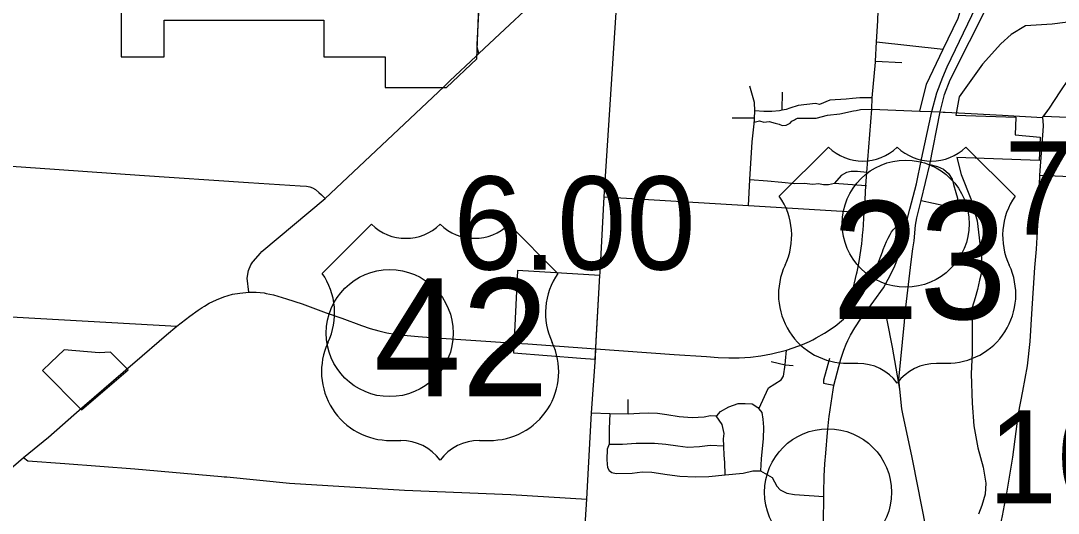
# Model space of a CAD drawing. Extents: x 1597222 to 1925846, y 496284 to 911751.
# Drawn here: x 1799698 to 1811952, y 827893 to 833706 of the extents above; entities that cross this region are included whole.
import ezdxf

# ---------------------------------------------------------------- set-up
doc = ezdxf.new("R2010")
doc.units = 0
for name, color, linetype in [('Default', 7, 'Continuous'), ('GM_X_City_Street', 7, 'Continuous'), ('GM_X_Corporation', 7, 'Continuous'), ('GM_X_County_Road', 7, 'Continuous'), ('GM_X_Township_Road', 7, 'Continuous'), ('GM_X_US_Route', 7, 'Continuous'), ('GM_X_US_Shield', 7, 'Continuous')]:
    doc.layers.add(name, color=color, linetype=linetype)

msp = doc.modelspace()

# ---------------------------------------------------------------- linework, layer by layer
at = {"layer": 'Default'}
for centre in [(1810151, 831311), (1804056, 830019), (1809233, 828140)]:
    msp.add_circle(centre, 750, dxfattribs=at)
at = {"layer": 'GM_X_City_Street'}
for points in [[(1810317, 832639), (1810397, 832959), (1810594, 833371), (1810771, 833738), (1810817, 833894), (1810835, 834363), (1810894, 835206), (1810935, 835731), (1810971, 836241), (1810972, 836258)], [(1809820, 833706), (1809822, 833736), (1809864, 834413), (1809877, 834634), (1809916, 835275), (1809958, 835900), (1809966, 836004), (1809968, 836028), (1809972, 836063)], [(1810558, 832630), (1810609, 832836), (1810677, 833010), (1810904, 833460), (1811253, 834162), (1811728, 835119), (1811786, 835192), (1811850, 835258), (1811945, 835287)], [(1805078, 833290), (1805108, 833319), (1805356, 833551), (1805763, 833930), (1806341, 834474), (1806704, 834818), (1806800, 834898), (1806981, 834892), (1807110, 834884), (1807396, 834863), (1807615, 834857), (1807685, 834849), (1807777, 834831), (1808186, 834806), (1808431, 834743), (1809378, 834672), (1809877, 834634)], [(1806587, 831627), (1806800, 834898)], [(1809670, 831595), (1809681, 831762), (1809691, 831914), (1809749, 832662), (1809755, 832796), (1809793, 833217), (1809794, 833230), (1809804, 833457), (1809820, 833706)], [(1809804, 833457), (1810594, 833371)], [(1809794, 833230), (1810103, 833214)], [(1802546, 830982), (1802546, 830982), (1803292, 831607), (1804693, 832927), (1804742, 832975), (1804765, 832997)], [(1808363, 832536), (1808364, 832559), (1808367, 832634), (1808367, 832642), (1808366, 832740), (1808308, 832933)], [(1808690, 832650), (1808696, 832864)], [(1809755, 832796), (1809609, 832796), (1809520, 832790), (1809449, 832781), (1809253, 832770), (1809131, 832716), (1809086, 832731), (1808880, 832706), (1808780, 832675), (1808737, 832660), (1808690, 832650), (1808661, 832644), (1808569, 832637), (1808475, 832636), (1808367, 832642)], [(1808362, 832511), (1808424, 832523), (1808474, 832510), (1808538, 832518), (1808608, 832499), (1808654, 832486), (1808691, 832468), (1808739, 832473), (1808784, 832497), (1808804, 832521), (1808836, 832536), (1808848, 832546), (1808872, 832556), (1809092, 832556), (1809225, 832590), (1809374, 832609), (1809534, 832644), (1809566, 832648), (1809618, 832659), (1809749, 832662)], [(1809749, 832662), (1810317, 832639), (1810458, 832634), (1810558, 832630), (1810592, 832629), (1810615, 832627)], [(1810283, 831379), (1810333, 831585), (1810436, 832008), (1810558, 832630)], [(1810615, 832627), (1810772, 832619)], [(1808100, 832561), (1808364, 832559)], [(1808294, 831524), (1808309, 831829), (1808309, 831832), (1808337, 832279), (1808362, 832489), (1808362, 832511), (1808363, 832521), (1808363, 832536)], [(1799244, 832014), (1800095, 831955), (1800485, 831925), (1801101, 831884), (1802386, 831797), (1802997, 831758), (1803072, 831753), (1803111, 831746), (1803145, 831733), (1803179, 831713), (1803219, 831680), (1803250, 831653), (1803292, 831607)], [(1810436, 832008), (1810527, 831985), (1810597, 831954), (1810654, 831904), (1810699, 831836), (1810716, 831775), (1810743, 831678), (1810763, 831614), (1810769, 831491)], [(1808309, 831832), (1808519, 831816), (1808689, 831802), (1808840, 831787), (1808952, 831788), (1809052, 831778), (1809122, 831786), (1809178, 831773), (1809238, 831774), (1809310, 831790)], [(1809691, 831914), (1809580, 831927), (1809506, 831928), (1809450, 831914), (1809387, 831881), (1809310, 831790)], [(1809310, 831790), (1809681, 831762), (1809686, 831761)], [(1806541, 830731), (1806587, 831627)], [(1806587, 831627), (1808294, 831524), (1809660, 831441)], [(1809646, 831231), (1809660, 831441), (1809670, 831595)], [(1810333, 831585), (1810769, 831491)], [(1810506, 827220), (1810502, 827229), (1810482, 827281), (1810461, 827356), (1810438, 827474), (1810238, 828490), (1810225, 828549), (1810117, 829066), (1810105, 829126), (1810080, 829357), (1810068, 829471), (1810135, 830154), (1810144, 830257), (1810215, 830861), (1810235, 831013), (1810251, 831109), (1810267, 831292), (1810283, 831379)], [(1809633, 831074), (1809644, 831214), (1809646, 831231)], [(1802440, 830862), (1802445, 830869), (1802525, 830958), (1802546, 830982)], [(1809570, 830713), (1809577, 830741), (1809602, 830864), (1809633, 831074)], [(1802390, 830503), (1802373, 830668), (1802386, 830760), (1802415, 830824), (1802440, 830862)], [(1809566, 830286), (1809560, 830296), (1809544, 830335), (1809522, 830417), (1809520, 830478), (1809528, 830550), (1809545, 830611), (1809570, 830713)], [(1797010, 830375), (1797016, 830374), (1798754, 830257), (1798814, 830253), (1801541, 830101)], [(1809626, 830197), (1809590, 830248), (1809566, 830286)], [(1808732, 829692), (1808741, 829816)], [(1810080, 829357), (1809995, 829854)], [(1806208, 824940), (1806284, 826252), (1806292, 826406), (1806341, 827386), (1806384, 828059), (1806393, 828209), (1806439, 829079), (1806485, 829730)], [(1808416, 829127), (1808530, 829374), (1808678, 829466), (1808707, 829512), (1808728, 829643), (1808732, 829692)], [(1808562, 829683), (1808728, 829643), (1808822, 829637)], [(1809198, 829421), (1809185, 829423), (1809182, 829467), (1809256, 829722)], [(1809303, 829401), (1809198, 829421)], [(1806439, 829079), (1806654, 829072), (1806872, 829066), (1807005, 829076), (1807115, 829079), (1807217, 829073), (1807330, 829057), (1807476, 829033), (1807629, 829022), (1807768, 829031), (1807845, 829047), (1807913, 829041), (1807918, 829041), (1807962, 829095), (1808063, 829150), (1808173, 829189), (1808253, 829190), (1808335, 829183), (1808405, 829142), (1808416, 829127), (1808452, 829081), (1808463, 829005), (1808470, 828909), (1808465, 828773), (1808456, 828658), (1808445, 828536), (1808437, 828393)], [(1806872, 829066), (1806871, 829237)], [(1806654, 829072), (1806648, 828890), (1806647, 828710), (1806624, 828648), (1806622, 828528), (1806623, 828472), (1806630, 828431), (1806646, 828399), (1806678, 828373), (1806729, 828362), (1806918, 828367), (1807039, 828381), (1807150, 828379), (1807331, 828350), (1807483, 828332), (1807666, 828321), (1807825, 828325), (1808016, 828346), (1808231, 828367), (1808345, 828393), (1808437, 828393), (1808573, 828313), (1808630, 828211), (1808668, 828169), (1808748, 828131), (1808837, 828112), (1809185, 828089)], [(1808016, 828346), (1808014, 828493), (1808007, 828577), (1808002, 828679), (1808002, 828689), (1807999, 828770), (1808006, 828834), (1807990, 828904), (1807981, 828942), (1807913, 829041)], [(1806647, 828710), (1806807, 828708), (1806968, 828719), (1807059, 828719), (1807184, 828720), (1807318, 828708), (1807459, 828688), (1807578, 828673), (1807715, 828680), (1807842, 828698), (1808002, 828689)], [(1799732, 828551), (1799782, 828511), (1800219, 828478), (1801044, 828418), (1802068, 828327), (1802099, 828324), (1802131, 828321)], [(1802131, 828321), (1802871, 828248), (1804230, 828165), (1805488, 828115), (1806384, 828059)], [(1811339, 828131), (1811336, 828114), (1811291, 827864), (1811232, 827586), (1811211, 827467), (1811213, 827409), (1811226, 827353), (1811276, 827254), (1811353, 827144), (1811508, 826935), (1811666, 826747), (1811796, 826596), (1811839, 826549), (1811877, 826439), (1812017, 825974), (1812059, 825816)]]:
    msp.add_lwpolyline(points, dxfattribs=at)
at = {"layer": 'GM_X_Corporation'}
for points in [[(1804001, 833279), (1804001, 832917), (1804726, 832917), (1805086, 833256), (1805109, 833878), (1805119, 834238), (1805156, 834964), (1804862, 834990), (1804710, 835001), (1804706, 834830), (1804606, 834832), (1804609, 834963), (1804539, 834967), (1804537, 834834), (1804392, 834837), (1804386, 834576), (1804176, 834580), (1804188, 835155), (1800883, 834212), (1800884, 833279), (1801391, 833279), (1801391, 833714), (1803276, 833714), (1803276, 833279)], [(1805516, 829788), (1806315, 829723), (1806482, 829710), (1806539, 830701), (1805565, 830760)], [(1800052, 829671), (1799954, 829576), (1800416, 829114), (1800968, 829587), (1800758, 829796), (1800625, 829787), (1800210, 829823)]]:
    msp.add_lwpolyline(points, close=True, dxfattribs=at)
for points in [[(1812189, 833704), (1811881, 833666), (1811566, 833646), (1811397, 833543), (1811273, 833433), (1811057, 833195), (1810780, 832810), (1810743, 832591), (1811450, 832568), (1811442, 832360), (1811738, 832332), (1811727, 832058), (1810753, 832094), (1810804, 831891), (1810920, 831606), (1810996, 831345), (1811047, 830907), (1811046, 830734), (1811021, 830645), (1811000, 830534), (1810970, 830437), (1810937, 830321), (1810936, 829787), (1810922, 829539), (1810934, 829192), (1810954, 828923), (1811004, 828664), (1811064, 828438), (1811096, 828247), (1811090, 828117), (1811049, 827984), (1811009, 827882)], [(1813853, 832491), (1811776, 832575), (1811850, 832675), (1811974, 832866)]]:
    msp.add_lwpolyline(points, dxfattribs=at)
at = {"layer": 'GM_X_County_Road'}
for points in [[(1804765, 832997), (1805078, 833290)], [(1806485, 829730), (1806492, 829835), (1806493, 829933), (1806539, 830701), (1806541, 830731)], [(1809930, 830171), (1809919, 830224)], [(1809995, 829854), (1809930, 830171), (1809930, 830171)]]:
    msp.add_lwpolyline(points, dxfattribs=at)
at = {"layer": 'GM_X_Township_Road'}
for points in [[(1805108, 833319), (1805089, 833401), (1805087, 833427), (1805166, 834925), (1805165, 834959), (1805157, 834980), (1805149, 834992), (1805142, 834997)], [(1811766, 832565), (1811850, 832675), (1811974, 832866), (1812189, 833183), (1812337, 833398), (1812457, 833548)], [(1810772, 832619), (1811295, 832591)], [(1811295, 832591), (1811766, 832565), (1811773, 832475), (1811772, 832461)], [(1811772, 832461), (1811732, 831884), (1811714, 831436), (1811691, 831009), (1811673, 830792), (1811638, 830245), (1811618, 829920), (1811585, 829634), (1811531, 829335), (1811480, 829070), (1811410, 828555), (1811339, 828131)], [(1811732, 831884), (1812190, 831865), (1812461, 831851), (1813734, 831797), (1813810, 831792), (1815017, 831728), (1815419, 831700), (1815762, 831691), (1815839, 831685)]]:
    msp.add_lwpolyline(points, dxfattribs=at)
at = {"layer": 'GM_X_US_Route'}
for points in [[(1810375, 832252), (1810458, 832634), (1810519, 832855), (1810590, 833042), (1810642, 833161), (1810931, 833769), (1811145, 834201), (1811545, 835017), (1811721, 835387), (1811810, 835583), (1811858, 835709), (1811904, 835901), (1811923, 836046), (1811940, 836302), (1811943, 836419), (1811905, 836674), (1811861, 836825), (1811798, 837006), (1811769, 837090), (1811671, 837289), (1811535, 837559), (1811464, 837713)], [(1810200, 831481), (1810278, 831782), (1810336, 832074), (1810375, 832252)], [(1810161, 831327), (1810200, 831481)], [(1809658, 830240), (1809887, 830554), (1809944, 830656), (1810013, 830794), (1810064, 830924), (1810114, 831096), (1810123, 831139), (1810161, 831327)], [(1809806, 830793), (1809817, 830824), (1809875, 830980), (1809883, 831007), (1809924, 831101), (1809942, 831139), (1809965, 831182), (1809982, 831214), (1810002, 831240), (1810018, 831255)], [(1810018, 831255), (1810029, 831264), (1810062, 831287), (1810099, 831310), (1810129, 831322), (1810161, 831327)], [(1809565, 830366), (1809645, 830481), (1809731, 830633), (1809791, 830753), (1809806, 830793)], [(1801840, 830321), (1801868, 830339), (1801922, 830372), (1802008, 830412), (1802096, 830448), (1802197, 830477), (1802286, 830491), (1802390, 830503), (1802479, 830501), (1802573, 830493), (1802598, 830488)], [(1802598, 830488), (1802682, 830472), (1802838, 830425), (1803021, 830363), (1803306, 830259), (1803490, 830195), (1803724, 830107), (1803823, 830072), (1803927, 830046), (1804023, 830024), (1804119, 830008), (1804217, 829996), (1804391, 829979), (1804546, 829967), (1805540, 829901)], [(1809054, 829941), (1809092, 829962), (1809190, 830018), (1809319, 830101), (1809414, 830184), (1809493, 830273), (1809544, 830335), (1809565, 830366)], [(1801541, 830101), (1801693, 830220), (1801792, 830288), (1801840, 830321)], [(1809448, 829889), (1809465, 829932), (1809500, 829994), (1809550, 830083), (1809626, 830197), (1809658, 830240)], [(1801022, 829657), (1801044, 829677), (1801421, 829999)], [(1801421, 829999), (1801541, 830101)], [(1805540, 829901), (1805687, 829891), (1806492, 829835)], [(1806492, 829835), (1807414, 829767), (1807797, 829742), (1807937, 829731), (1808063, 829726), (1808184, 829726), (1808317, 829734), (1808441, 829749), (1808567, 829774), (1808741, 829816), (1808822, 829845), (1808931, 829885), (1809015, 829920), (1809054, 829941)], [(1809341, 829549), (1809360, 829624), (1809385, 829713), (1809419, 829819), (1809448, 829889)], [(1800425, 829142), (1800450, 829164), (1801022, 829657)], [(1809303, 829401), (1809341, 829549)], [(1809295, 829348), (1809303, 829401)], [(1809248, 829033), (1809295, 829348)], [(1797621, 826760), (1797666, 826798), (1798064, 827135), (1798491, 827497), (1799248, 828136), (1799732, 828551), (1800024, 828792), (1800425, 829142)], [(1809185, 828132), (1809189, 828331), (1809196, 828477), (1809207, 828601), (1809226, 828846), (1809244, 829004), (1809248, 829033)], [(1809185, 827707), (1809181, 827785), (1809185, 828089), (1809185, 828132)]]:
    msp.add_lwpolyline(points, dxfattribs=at)
at = {"layer": 'GM_X_US_Shield'}
for p, q in [((1809237, 832215), (1808657, 831635)), ((1809237, 832215), (1808657, 831635)), ((1811442, 831635), (1810862, 832215)), ((1811442, 831635), (1810862, 832215)), ((1803839, 831304), (1803259, 830724)), ((1803839, 831304), (1803259, 830724)), ((1806043, 830724), (1805463, 831304)), ((1806043, 830724), (1805463, 831304)), ((1809469, 829663), (1809586, 829663)), ((1809469, 829663), (1809586, 829663)), ((1810514, 829663), (1810630, 829663)), ((1810514, 829663), (1810630, 829663)), ((1804071, 828752), (1804187, 828752)), ((1804071, 828752), (1804187, 828752)), ((1805115, 828752), (1805231, 828752)), ((1805115, 828752), (1805231, 828752))]:
    msp.add_line(p, q, dxfattribs=at)
for centre, radius, start, end in [((1809644, 832629), 580, 225.573, 314.427), ((1809644, 832629), 580, 225.573, 314.427), ((1810456, 832629), 580, 225.573, 314.427), ((1810456, 832629), 580, 225.573, 314.427), ((1807992, 831169), 812, 334.5471, 35.0009), ((1807992, 831169), 812, 334.5471, 35.0009), ((1812107, 831169), 812, 144.9991, 205.4529), ((1812107, 831169), 812, 144.9991, 205.4529), ((1804245, 831718), 580, 225.573, 314.427), ((1804245, 831718), 580, 225.573, 314.427), ((1805057, 831718), 580, 225.573, 314.427), ((1805057, 831718), 580, 225.573, 314.427), ((1802593, 830258), 812, 334.5471, 35.0009), ((1802593, 830258), 812, 334.5471, 35.0009), ((1806708, 830258), 812, 144.9991, 205.4529), ((1806708, 830258), 812, 144.9991, 205.4529), ((1809460, 830475), 812, 154.8319, 270.6383), ((1809460, 830475), 812, 154.8319, 270.6383), ((1810639, 830475), 812, 269.3617, 25.1681), ((1810639, 830475), 812, 269.3617, 25.1681), ((1804062, 829564), 812, 154.8319, 270.6383), ((1804062, 829564), 812, 154.8319, 270.6383), ((1805240, 829564), 812, 269.3617, 25.1681), ((1805240, 829564), 812, 269.3617, 25.1681), ((1809586, 829082), 580, 36.8699, 90), ((1809586, 829082), 580, 36.8699, 90), ((1810514, 829082), 580, 90, 143.1301), ((1810514, 829082), 580, 90, 143.1301), ((1804187, 828172), 580, 36.8699, 90), ((1804187, 828172), 580, 36.8699, 90), ((1805115, 828172), 580, 90, 143.1301), ((1805115, 828172), 580, 90, 143.1301)]:
    msp.add_arc(centre, radius, start, end, dxfattribs=at)

# ---------------------------------------------------------------- texts
at = {"layer": 'Default'}
for s, p in [('7.30', (1811315, 831181)), ('6.00', (1804806, 830769)), ('10.00', (1811122, 828009))]:
    msp.add_text(s, height=1100, dxfattribs=at).set_placement(p)
at = {"layer": 'GM_X_US_Shield'}
for s, p in [('23', (1809275, 830185)), ('23', (1809275, 830185)), ('42', (1803867, 829274)), ('42', (1803867, 829274))]:
    msp.add_text(s, height=1392.2, dxfattribs=at).set_placement(p)

doc.saveas('drawing.dxf')
